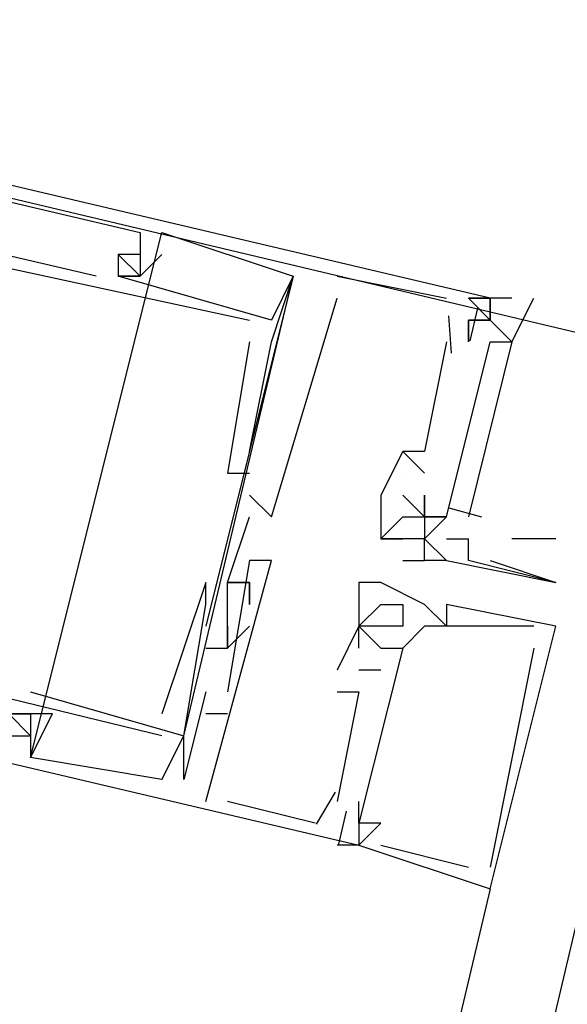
# Model space of a CAD drawing. Header units: feet. Extents: x -79 to 198, y -22 to 181.
# Tile 298 of 318: x 128.273 to 128.607, y 141.027 to 141.627. Entities that reach past the tile are written whole.
import ezdxf

# ---------------------------------------------------------------- set-up
doc = ezdxf.new("R2010")
doc.units = ezdxf.units.FT
doc.layers.add('A-LINEA', color=7, linetype='CONTINUOUS')

msp = doc.modelspace()

# ---------------------------------------------------------------- linework, layer by layer
at = {"layer": 'A-LINEA'}
for p, q in [((125.8267, 142.0978), (128.6933, 141.4178)), ((128.28, 141.1778), (128.36, 141.4978)), ((128.28, 141.1778), (128.36, 141.4978)), ((128.28, 141.1778), (128.36, 141.4978)), ((128.3467, 141.4978), (128.3467, 141.4978)), ((128.3467, 141.4978), (128.3467, 141.4978)), ((128.3467, 141.4978), (128.3467, 141.4978)), ((128.36, 141.4978), (128.36, 141.4978)), ((128.36, 141.4978), (128.36, 141.4978)), ((128.36, 141.4978), (128.36, 141.4978)), ((128.3333, 141.4844), (128.3467, 141.4711)), ((128.3333, 141.4844), (128.3333, 141.4844)), ((128.3333, 141.4844), (128.3333, 141.4844)), ((128.3333, 141.4844), (128.3467, 141.4711)), ((128.3333, 141.4844), (128.3333, 141.4844)), ((128.3333, 141.4844), (128.3333, 141.4844)), ((128.3333, 141.4844), (128.3467, 141.4711)), ((128.3333, 141.4844), (128.3333, 141.4844)), ((128.3333, 141.4844), (128.3333, 141.4844)), ((128.3467, 141.4844), (128.3467, 141.4844)), ((128.3467, 141.4844), (128.3467, 141.4844)), ((128.3467, 141.4844), (128.3467, 141.4844)), ((128.36, 141.4844), (128.36, 141.4844)), ((128.36, 141.4844), (128.36, 141.4844)), ((128.36, 141.4844), (128.36, 141.4844)), ((128.32, 141.4711), (128.32, 141.4711)), ((128.32, 141.4711), (128.32, 141.4711)), ((128.32, 141.4711), (128.32, 141.4711)), ((128.3333, 141.4711), (128.3333, 141.4711)), ((128.3333, 141.4711), (128.3333, 141.4711)), ((128.3333, 141.4711), (128.3333, 141.4711)), ((128.3333, 141.4711), (128.3333, 141.4711)), ((128.3333, 141.4711), (128.3333, 141.4711)), ((128.3333, 141.4711), (128.3333, 141.4711)), ((128.3333, 141.4711), (128.3333, 141.4711)), ((128.3333, 141.4711), (128.3333, 141.4711)), ((128.3333, 141.4711), (128.3333, 141.4711)), ((128.3467, 141.4711), (128.3467, 141.4711)), ((128.3467, 141.4711), (128.3467, 141.4711)), ((128.3467, 141.4711), (128.3467, 141.4711)), ((128.3467, 141.4711), (128.3467, 141.4711)), ((128.3467, 141.4711), (128.3467, 141.4711)), ((128.3467, 141.4711), (128.3467, 141.4711)), ((128.3467, 141.4711), (128.3467, 141.4711)), ((128.3467, 141.4711), (128.3467, 141.4711)), ((128.3467, 141.4711), (128.3467, 141.4711)), ((128.44, 141.4711), (128.44, 141.4711)), ((128.44, 141.4711), (128.44, 141.4711)), ((128.44, 141.4711), (128.44, 141.4711)), ((128.44, 141.4711), (128.44, 141.4711)), ((128.44, 141.4711), (128.44, 141.4711)), ((128.44, 141.4711), (128.44, 141.4711)), ((128.4667, 141.4711), (128.5333, 141.4578)), ((128.4667, 141.4711), (128.4667, 141.4711)), ((128.4667, 141.4711), (128.5333, 141.4578)), ((128.4667, 141.4711), (128.4667, 141.4711)), ((128.4667, 141.4711), (128.5333, 141.4578)), ((128.4667, 141.4711), (128.4667, 141.4711)), ((128.4667, 141.4578), (128.4667, 141.4578)), ((128.4667, 141.4578), (128.4667, 141.4578)), ((128.4667, 141.4578), (128.4667, 141.4578)), ((128.5333, 141.4578), (128.5333, 141.4578)), ((128.5333, 141.4578), (128.5333, 141.4578)), ((128.5333, 141.4578), (128.5333, 141.4578)), ((128.5467, 141.4578), (128.56, 141.4444)), ((128.5467, 141.4578), (128.5467, 141.4578)), ((128.5467, 141.4578), (128.56, 141.4444)), ((128.5467, 141.4578), (128.5467, 141.4578)), ((128.5467, 141.4578), (128.56, 141.4444)), ((128.5467, 141.4578), (128.5467, 141.4578)), ((128.56, 141.4578), (128.56, 141.4578)), ((128.56, 141.4578), (128.56, 141.4578)), ((128.56, 141.4578), (128.56, 141.4578)), ((128.5346, 141.4469), (128.5362, 141.4242)), ((128.5346, 141.4469), (128.5362, 141.4242)), ((128.5346, 141.4469), (128.5362, 141.4242)), ((128.5523, 141.4517), (128.5476, 141.4317)), ((128.5523, 141.4517), (128.5476, 141.4317)), ((128.5523, 141.4517), (128.5476, 141.4317)), ((128.4133, 141.4444), (128.4133, 141.4444)), ((128.4133, 141.4444), (128.4133, 141.4444)), ((128.4133, 141.4444), (128.4133, 141.4444)), ((128.4267, 141.4444), (128.4267, 141.4444)), ((128.4267, 141.4444), (128.4267, 141.4444)), ((128.4267, 141.4444), (128.4267, 141.4444)), ((128.5333, 141.4444), (128.5333, 141.4444)), ((128.5333, 141.4444), (128.5333, 141.4444)), ((128.5333, 141.4444), (128.5333, 141.4444)), ((128.5333, 141.4444), (128.5333, 141.4444)), ((128.5333, 141.4444), (128.5333, 141.4444)), ((128.5333, 141.4444), (128.5333, 141.4444)), ((128.5467, 141.4444), (128.5467, 141.4444)), ((128.5467, 141.4444), (128.5467, 141.4444)), ((128.5467, 141.4444), (128.5467, 141.4444)), ((128.5467, 141.4444), (128.5467, 141.4444)), ((128.5467, 141.4444), (128.5467, 141.4444)), ((128.5467, 141.4444), (128.5467, 141.4444)), ((128.56, 141.4444), (128.56, 141.4444)), ((128.56, 141.4444), (128.56, 141.4444)), ((128.56, 141.4444), (128.56, 141.4444)), ((128.4133, 141.4311), (128.4133, 141.4311)), ((128.4133, 141.4311), (128.4133, 141.4311)), ((128.4133, 141.4311), (128.4133, 141.4311)), ((128.4267, 141.4311), (128.4267, 141.4311)), ((128.4267, 141.4311), (128.4267, 141.4311)), ((128.4267, 141.4311), (128.4267, 141.4311)), ((128.5333, 141.4311), (128.52, 141.3644)), ((128.5333, 141.4311), (128.52, 141.3644)), ((128.5333, 141.4311), (128.52, 141.3644)), ((128.5333, 141.4311), (128.5333, 141.4311)), ((128.5333, 141.4311), (128.5333, 141.4311)), ((128.5333, 141.4311), (128.5333, 141.4311)), ((128.5467, 141.4311), (128.5467, 141.4311)), ((128.5467, 141.4311), (128.5467, 141.4311)), ((128.5467, 141.4311), (128.5467, 141.4311)), ((128.5467, 141.4311), (128.5467, 141.4311)), ((128.5467, 141.4311), (128.5467, 141.4311)), ((128.5467, 141.4311), (128.5467, 141.4311)), ((128.56, 141.4311), (128.56, 141.4311)), ((128.56, 141.4311), (128.56, 141.4311)), ((128.56, 141.4311), (128.56, 141.4311)), ((125.2, 126.6578), (128.6933, 141.4178)), ((128.4133, 141.3644), (128.4133, 141.3644)), ((128.4133, 141.3644), (128.4133, 141.3644)), ((128.4133, 141.3644), (128.4133, 141.3644)), ((128.5067, 141.3644), (128.52, 141.3511)), ((128.5067, 141.3644), (128.5067, 141.3644)), ((128.5067, 141.3644), (128.5067, 141.3644)), ((128.5067, 141.3644), (128.52, 141.3511)), ((128.5067, 141.3644), (128.5067, 141.3644)), ((128.5067, 141.3644), (128.5067, 141.3644)), ((128.5067, 141.3644), (128.52, 141.3511)), ((128.5067, 141.3644), (128.5067, 141.3644)), ((128.5067, 141.3644), (128.5067, 141.3644)), ((128.52, 141.3644), (128.52, 141.3644)), ((128.52, 141.3644), (128.52, 141.3644)), ((128.52, 141.3644), (128.52, 141.3644)), ((128.4, 141.3511), (128.4, 141.3511)), ((128.4, 141.3511), (128.4, 141.3511)), ((128.4, 141.3511), (128.4, 141.3511)), ((128.4133, 141.3511), (128.4133, 141.3511)), ((128.4133, 141.3511), (128.4133, 141.3511)), ((128.4133, 141.3511), (128.4133, 141.3511)), ((128.5067, 141.3511), (128.5067, 141.3511)), ((128.5067, 141.3511), (128.5067, 141.3511)), ((128.5067, 141.3511), (128.5067, 141.3511)), ((128.5067, 141.3511), (128.5067, 141.3511)), ((128.5067, 141.3511), (128.5067, 141.3511)), ((128.5067, 141.3511), (128.5067, 141.3511)), ((128.52, 141.3511), (128.52, 141.3511)), ((128.52, 141.3511), (128.52, 141.3511)), ((128.52, 141.3511), (128.52, 141.3511)), ((128.4133, 141.3378), (128.4133, 141.3378)), ((128.4133, 141.3378), (128.4133, 141.3378)), ((128.4133, 141.3378), (128.4133, 141.3378)), ((128.4933, 141.3378), (128.4933, 141.3378)), ((128.4933, 141.3378), (128.4933, 141.3378)), ((128.4933, 141.3378), (128.4933, 141.3378)), ((128.4933, 141.3378), (128.4933, 141.3378)), ((128.5067, 141.3378), (128.5067, 141.3378)), ((128.5067, 141.3378), (128.5067, 141.3378)), ((128.5067, 141.3378), (128.5067, 141.3378)), ((128.5067, 141.3378), (128.5067, 141.3378)), ((128.5067, 141.3378), (128.5067, 141.3378)), ((128.5067, 141.3378), (128.5067, 141.3378)), ((128.5067, 141.3378), (128.5067, 141.3378)), ((128.52, 141.3378), (128.52, 141.3378)), ((128.52, 141.3378), (128.52, 141.3378)), ((128.52, 141.3378), (128.52, 141.3378)), ((128.52, 141.3378), (128.52, 141.3378)), ((128.5349, 141.33), (128.5548, 141.3245)), ((128.5349, 141.33), (128.5548, 141.3245)), ((128.5349, 141.33), (128.5548, 141.3245)), ((128.4133, 141.3244), (128.4133, 141.3244)), ((128.4133, 141.3244), (128.4133, 141.3244)), ((128.4133, 141.3244), (128.4133, 141.3244)), ((128.4267, 141.3244), (128.4267, 141.3244)), ((128.4267, 141.3244), (128.4267, 141.3244)), ((128.4267, 141.3244), (128.4267, 141.3244)), ((128.5067, 141.3244), (128.5067, 141.3244)), ((128.5067, 141.3244), (128.5067, 141.3244)), ((128.52, 141.3244), (128.52, 141.3244)), ((128.52, 141.3244), (128.52, 141.3244)), ((128.52, 141.3244), (128.52, 141.3244)), ((128.52, 141.3244), (128.52, 141.3244)), ((128.52, 141.3244), (128.52, 141.3244)), ((128.52, 141.3244), (128.52, 141.3244)), ((128.5333, 141.3244), (128.5333, 141.3244)), ((128.5333, 141.3244), (128.5333, 141.3244)), ((128.5333, 141.3244), (128.5333, 141.3244)), ((128.5333, 141.3244), (128.5333, 141.3244)), ((128.4933, 141.3111), (128.4933, 141.3111)), ((128.4933, 141.3111), (128.4933, 141.3111)), ((128.5067, 141.3111), (128.5067, 141.3111)), ((128.52, 141.3111), (128.52, 141.3111)), ((128.52, 141.3111), (128.52, 141.3111)), ((128.52, 141.3111), (128.52, 141.3111)), ((128.5333, 141.3111), (128.5333, 141.3111)), ((128.5467, 141.3111), (128.5467, 141.3111)), ((128.5467, 141.3111), (128.5467, 141.3111)), ((128.5733, 141.3111), (128.5733, 141.3111)), ((128.6, 141.3111), (128.5733, 141.3111)), ((128.4133, 141.2978), (128.4133, 141.2978)), ((128.4133, 141.2978), (128.4133, 141.2978)), ((128.4133, 141.2978), (128.4133, 141.2978)), ((128.4267, 141.2978), (128.4267, 141.2978)), ((128.4267, 141.2978), (128.4267, 141.2978)), ((128.4267, 141.2978), (128.4267, 141.2978)), ((128.5067, 141.2978), (128.52, 141.2978)), ((128.5067, 141.2978), (128.5067, 141.2978)), ((128.52, 141.2978), (128.52, 141.2978)), ((128.52, 141.2978), (128.52, 141.2978)), ((128.5333, 141.2978), (128.5333, 141.2978)), ((128.5333, 141.2978), (128.5333, 141.2978)), ((128.5467, 141.2978), (128.5467, 141.2978)), ((128.56, 141.2978), (128.6, 141.2844)), ((128.3867, 141.2844), (128.3867, 141.2844)), ((128.3867, 141.2844), (128.3867, 141.2844)), ((128.3867, 141.2844), (128.3867, 141.2844)), ((128.4, 141.2844), (128.4, 141.2844)), ((128.4, 141.2844), (128.4, 141.2844)), ((128.4, 141.2844), (128.4, 141.2844)), ((128.4, 141.2844), (128.4, 141.2844)), ((128.4, 141.2844), (128.4, 141.2844)), ((128.4, 141.2844), (128.4, 141.2844)), ((128.4133, 141.2844), (128.4133, 141.2844)), ((128.4133, 141.2844), (128.4133, 141.2844)), ((128.4133, 141.2844), (128.4133, 141.2844)), ((128.4133, 141.2844), (128.4133, 141.2844)), ((128.4133, 141.2844), (128.4133, 141.2844)), ((128.4133, 141.2844), (128.4133, 141.2844)), ((128.48, 141.2844), (128.48, 141.2844)), ((128.48, 141.2844), (128.48, 141.2844)), ((128.48, 141.2844), (128.48, 141.2844)), ((128.4933, 141.2844), (128.4933, 141.2844)), ((128.4933, 141.2844), (128.4933, 141.2844)), ((128.4933, 141.2844), (128.4933, 141.2844)), ((128.6, 141.2844), (128.6, 141.2844)), ((128.3867, 141.2711), (128.3867, 141.2711)), ((128.3867, 141.2711), (128.3867, 141.2711)), ((128.3867, 141.2711), (128.3867, 141.2711)), ((128.4133, 141.2711), (128.4133, 141.2711)), ((128.4133, 141.2711), (128.4133, 141.2711)), ((128.4133, 141.2711), (128.4133, 141.2711)), ((128.4933, 141.2711), (128.4933, 141.2711)), ((128.4933, 141.2711), (128.4933, 141.2711)), ((128.4933, 141.2711), (128.4933, 141.2711)), ((128.5067, 141.2711), (128.5067, 141.2711)), ((128.5067, 141.2711), (128.5067, 141.2711)), ((128.5067, 141.2711), (128.5067, 141.2711)), ((128.52, 141.2711), (128.52, 141.2711)), ((128.52, 141.2711), (128.52, 141.2711)), ((128.52, 141.2711), (128.52, 141.2711)), ((128.5333, 141.2711), (128.5333, 141.2711)), ((128.5333, 141.2711), (128.5333, 141.2711)), ((128.5333, 141.2711), (128.5333, 141.2711)), ((128.5333, 141.2711), (128.5333, 141.2711)), ((128.5333, 141.2711), (128.5333, 141.2711)), ((128.5333, 141.2711), (128.5333, 141.2711)), ((128.3867, 141.2578), (128.3867, 141.2578)), ((128.3867, 141.2578), (128.3867, 141.2578)), ((128.3867, 141.2578), (128.3867, 141.2578)), ((128.4, 141.2578), (128.4, 141.2578)), ((128.4133, 141.2578), (128.4, 141.2444)), ((128.4, 141.2578), (128.4, 141.2578)), ((128.4, 141.2578), (128.4, 141.2578)), ((128.4, 141.2578), (128.4, 141.2578)), ((128.4133, 141.2578), (128.4, 141.2444)), ((128.4, 141.2578), (128.4, 141.2578)), ((128.4, 141.2578), (128.4, 141.2578)), ((128.4, 141.2578), (128.4, 141.2578)), ((128.4133, 141.2578), (128.4, 141.2444)), ((128.4, 141.2578), (128.4, 141.2578)), ((128.4, 141.2578), (128.4, 141.2578)), ((128.4133, 141.2578), (128.4133, 141.2578)), ((128.4133, 141.2578), (128.4133, 141.2578)), ((128.4133, 141.2578), (128.4133, 141.2578)), ((128.48, 141.2578), (128.48, 141.2578)), ((128.48, 141.2578), (128.48, 141.2578)), ((128.48, 141.2578), (128.48, 141.2578)), ((128.48, 141.2578), (128.48, 141.2578)), ((128.48, 141.2578), (128.48, 141.2578)), ((128.48, 141.2578), (128.48, 141.2578)), ((128.48, 141.2578), (128.48, 141.2578)), ((128.48, 141.2578), (128.48, 141.2578)), ((128.48, 141.2578), (128.48, 141.2578)), ((128.5067, 141.2578), (128.5067, 141.2578)), ((128.5067, 141.2578), (128.5067, 141.2578)), ((128.5067, 141.2578), (128.5067, 141.2578)), ((128.52, 141.2578), (128.52, 141.2578)), ((128.52, 141.2578), (128.52, 141.2578)), ((128.52, 141.2578), (128.52, 141.2578)), ((128.5333, 141.2578), (128.5333, 141.2578)), ((128.5333, 141.2578), (128.5333, 141.2578)), ((128.5333, 141.2578), (128.5333, 141.2578)), ((128.5333, 141.2578), (128.5333, 141.2578)), ((128.5333, 141.2578), (128.5333, 141.2578)), ((128.5333, 141.2578), (128.5333, 141.2578)), ((128.5867, 141.2578), (128.5867, 141.2578)), ((128.5867, 141.2578), (128.5867, 141.2578)), ((128.5867, 141.2578), (128.5867, 141.2578)), ((128.6, 141.2578), (128.6, 141.2578)), ((128.6, 141.2578), (128.6, 141.2578)), ((128.6, 141.2578), (128.6, 141.2578)), ((128.3867, 141.2444), (128.4, 141.2444)), ((128.3867, 141.2444), (128.3867, 141.2444)), ((128.3867, 141.2444), (128.4, 141.2444)), ((128.3867, 141.2444), (128.3867, 141.2444)), ((128.3867, 141.2444), (128.4, 141.2444)), ((128.3867, 141.2444), (128.3867, 141.2444)), ((128.4, 141.2444), (128.4, 141.2444)), ((128.4, 141.2444), (128.4, 141.2444)), ((128.4, 141.2444), (128.4, 141.2444)), ((128.4, 141.2444), (128.4, 141.2444)), ((128.4, 141.2444), (128.4, 141.2444)), ((128.4, 141.2444), (128.4, 141.2444)), ((128.48, 141.2444), (128.48, 141.2444)), ((128.48, 141.2444), (128.48, 141.2444)), ((128.48, 141.2444), (128.48, 141.2444)), ((128.4933, 141.2444), (128.4933, 141.2444)), ((128.4933, 141.2444), (128.4933, 141.2444)), ((128.4933, 141.2444), (128.4933, 141.2444)), ((128.4933, 141.2444), (128.4933, 141.2444)), ((128.4933, 141.2444), (128.4933, 141.2444)), ((128.4933, 141.2444), (128.4933, 141.2444)), ((128.5067, 141.2444), (128.5067, 141.2444)), ((128.5067, 141.2444), (128.5067, 141.2444)), ((128.5067, 141.2444), (128.5067, 141.2444)), ((128.5067, 141.2444), (128.5067, 141.2444)), ((128.5067, 141.2444), (128.5067, 141.2444)), ((128.5067, 141.2444), (128.5067, 141.2444)), ((128.5867, 141.2444), (128.5867, 141.2444)), ((128.5867, 141.2444), (128.5867, 141.2444)), ((128.5867, 141.2444), (128.5867, 141.2444)), ((128.4667, 141.2311), (128.4667, 141.2311)), ((128.4667, 141.2311), (128.4667, 141.2311)), ((128.4667, 141.2311), (128.4667, 141.2311)), ((128.4933, 141.2311), (128.48, 141.2311)), ((128.48, 141.2311), (128.48, 141.2311)), ((128.4933, 141.2311), (128.48, 141.2311)), ((128.48, 141.2311), (128.48, 141.2311)), ((128.4933, 141.2311), (128.48, 141.2311)), ((128.48, 141.2311), (128.48, 141.2311)), ((128.4933, 141.2311), (128.4933, 141.2311)), ((128.4933, 141.2311), (128.4933, 141.2311)), ((128.4933, 141.2311), (128.4933, 141.2311)), ((128.28, 141.2178), (128.3733, 141.1911)), ((128.28, 141.2178), (128.28, 141.2178)), ((128.28, 141.2178), (128.3733, 141.1911)), ((128.28, 141.2178), (128.28, 141.2178)), ((128.28, 141.2178), (128.3733, 141.1911)), ((128.28, 141.2178), (128.28, 141.2178)), ((128.3867, 141.2178), (128.3733, 141.1644)), ((128.3867, 141.2178), (128.3733, 141.1644)), ((128.3867, 141.2178), (128.3733, 141.1644)), ((128.3867, 141.2178), (128.3867, 141.2178)), ((128.3867, 141.2178), (128.3867, 141.2178)), ((128.3867, 141.2178), (128.3867, 141.2178)), ((128.4, 141.2178), (128.4, 141.2178)), ((128.4, 141.2178), (128.4, 141.2178)), ((128.4, 141.2178), (128.4, 141.2178)), ((128.4667, 141.2178), (128.4667, 141.2178)), ((128.4667, 141.2178), (128.4667, 141.2178)), ((128.4667, 141.2178), (128.4667, 141.2178)), ((128.48, 141.2178), (128.48, 141.2178)), ((128.48, 141.2178), (128.48, 141.2178)), ((128.48, 141.2178), (128.48, 141.2178)), ((128.28, 141.2044), (128.28, 141.2044)), ((128.28, 141.2044), (128.28, 141.2044)), ((128.28, 141.2044), (128.28, 141.2044)), ((128.28, 141.2044), (128.28, 141.2044)), ((128.28, 141.2044), (128.28, 141.2044)), ((128.28, 141.2044), (128.28, 141.2044)), ((128.2933, 141.2044), (128.2933, 141.2044)), ((128.2933, 141.2044), (128.2933, 141.2044)), ((128.2933, 141.2044), (128.2933, 141.2044)), ((128.36, 141.2044), (128.36, 141.2044)), ((128.36, 141.2044), (128.36, 141.2044)), ((128.36, 141.2044), (128.36, 141.2044)), ((128.4, 141.2044), (128.3867, 141.2044)), ((128.3867, 141.2044), (128.3867, 141.2044)), ((128.4, 141.2044), (128.3867, 141.2044)), ((128.3867, 141.2044), (128.3867, 141.2044)), ((128.4, 141.2044), (128.3867, 141.2044)), ((128.3867, 141.2044), (128.3867, 141.2044)), ((128.4, 141.2044), (128.4, 141.2044)), ((128.4, 141.2044), (128.4, 141.2044)), ((128.4, 141.2044), (128.4, 141.2044)), ((128.28, 141.1911), (128.28, 141.1911)), ((128.28, 141.1911), (128.28, 141.1911)), ((128.28, 141.1911), (128.28, 141.1911)), ((128.36, 141.1911), (128.36, 141.1911)), ((128.36, 141.1911), (128.36, 141.1911)), ((128.36, 141.1911), (128.36, 141.1911)), ((128.3733, 141.1911), (128.3733, 141.1911)), ((128.3733, 141.1911), (128.3733, 141.1911)), ((128.3733, 141.1911), (128.3733, 141.1911)), ((128.3733, 141.1911), (128.3733, 141.1911)), ((128.3733, 141.1911), (128.3733, 141.1911)), ((128.3733, 141.1911), (128.3733, 141.1911)), ((128.28, 141.1778), (128.28, 141.1778)), ((128.28, 141.1778), (128.28, 141.1778)), ((128.28, 141.1778), (128.28, 141.1778)), ((128.28, 141.1778), (128.28, 141.1778)), ((128.28, 141.1778), (128.28, 141.1778)), ((128.28, 141.1778), (128.28, 141.1778)), ((128.36, 141.1644), (128.36, 141.1644)), ((128.36, 141.1644), (128.36, 141.1644)), ((128.36, 141.1644), (128.36, 141.1644)), ((128.36, 141.1644), (128.36, 141.1644)), ((128.36, 141.1644), (128.36, 141.1644)), ((128.36, 141.1644), (128.36, 141.1644)), ((128.36, 141.1644), (128.36, 141.1644)), ((128.36, 141.1644), (128.36, 141.1644)), ((128.36, 141.1644), (128.36, 141.1644)), ((128.3733, 141.1644), (128.3733, 141.1644)), ((128.3733, 141.1644), (128.3733, 141.1644)), ((128.3733, 141.1644), (128.3733, 141.1644)), ((128.3733, 141.1644), (128.3733, 141.1644)), ((128.3733, 141.1644), (128.3733, 141.1644)), ((128.3733, 141.1644), (128.3733, 141.1644)), ((128.4655, 141.1568), (128.4539, 141.1373)), ((128.4655, 141.1568), (128.4539, 141.1373)), ((128.4655, 141.1568), (128.4539, 141.1373)), ((128.3867, 141.1511), (128.3867, 141.1511)), ((128.3867, 141.1511), (128.3867, 141.1511)), ((128.3867, 141.1511), (128.3867, 141.1511)), ((128.4533, 141.1378), (128.4, 141.1511)), ((128.4, 141.1511), (128.4, 141.1511)), ((128.4533, 141.1378), (128.4, 141.1511)), ((128.4, 141.1511), (128.4, 141.1511)), ((128.4533, 141.1378), (128.4, 141.1511)), ((128.4, 141.1511), (128.4, 141.1511)), ((128.4667, 141.1511), (128.4667, 141.1511)), ((128.4667, 141.1511), (128.4667, 141.1511)), ((128.4667, 141.1511), (128.4667, 141.1511)), ((128.48, 141.1511), (128.48, 141.1511)), ((128.48, 141.1511), (128.48, 141.1511)), ((128.48, 141.1511), (128.48, 141.1511)), ((128.4723, 141.1451), (128.4676, 141.125)), ((128.4723, 141.1451), (128.4676, 141.125)), ((128.4723, 141.1451), (128.4676, 141.125)), ((128.4533, 141.1378), (128.4533, 141.1378)), ((128.4533, 141.1378), (128.4533, 141.1378)), ((128.4533, 141.1378), (128.4533, 141.1378)), ((128.48, 141.1378), (128.48, 141.1378)), ((128.48, 141.1378), (128.48, 141.1378)), ((128.48, 141.1378), (128.48, 141.1378)), ((128.48, 141.1378), (128.48, 141.1378)), ((128.48, 141.1378), (128.48, 141.1378)), ((128.48, 141.1378), (128.48, 141.1378)), ((128.4933, 141.1378), (128.4933, 141.1378)), ((128.4933, 141.1378), (128.4933, 141.1378)), ((128.4933, 141.1378), (128.4933, 141.1378)), ((128.4667, 141.1244), (128.4667, 141.1244)), ((128.4667, 141.1244), (128.4667, 141.1244)), ((128.4667, 141.1244), (128.4667, 141.1244)), ((128.48, 141.1244), (128.48, 141.1244)), ((128.48, 141.1244), (128.48, 141.1244)), ((128.48, 141.1244), (128.48, 141.1244)), ((128.48, 141.1244), (128.48, 141.1244)), ((128.48, 141.1244), (128.48, 141.1244)), ((128.48, 141.1244), (128.48, 141.1244)), ((128.48, 141.1244), (128.48, 141.1244)), ((128.48, 141.1244), (128.48, 141.1244)), ((128.48, 141.1244), (128.48, 141.1244)), ((128.4933, 141.1244), (128.4933, 141.1244)), ((128.4933, 141.1244), (128.4933, 141.1244)), ((128.4933, 141.1244), (128.4933, 141.1244)), ((128.5467, 141.1111), (128.5467, 141.1111)), ((128.5467, 141.1111), (128.5467, 141.1111)), ((128.5467, 141.1111), (128.5467, 141.1111)), ((128.56, 141.1111), (128.56, 141.1111)), ((128.56, 141.1111), (128.56, 141.1111)), ((128.56, 141.1111), (128.56, 141.1111)), ((128.56, 141.0978), (126.9333, 134.2178)), ((128.56, 141.0978), (128.56, 141.0978)), ((128.56, 141.0978), (128.56, 141.0978)), ((128.56, 141.0978), (128.56, 141.0978))]:
    msp.add_line(p, q, dxfattribs=at)
for points in [[(128.56, 141.4444), (128.56, 141.4578), (127.88, 141.6178), (127.84, 141.4578), (127.8667, 141.4578), (127.8533, 141.3778), (127.8667, 141.3778), (127.88, 141.4578)], [(128.56, 141.4444), (128.56, 141.4578), (127.88, 141.6178), (127.84, 141.4578), (127.8667, 141.4578), (127.8533, 141.3778), (127.8667, 141.3778), (127.88, 141.4578)], [(128.56, 141.4444), (128.56, 141.4578), (127.88, 141.6178), (127.84, 141.4578), (127.8667, 141.4578), (127.8533, 141.3778), (127.8667, 141.3778), (127.88, 141.4578)], [(127.8933, 141.5778), (127.9067, 141.5644), (127.9067, 141.5778), (127.8933, 141.5778), (127.8933, 141.6044), (128.3467, 141.4978), (128.3467, 141.4711), (128.3333, 141.4711), (128.3467, 141.4711), (128.36, 141.4844)], [(127.8933, 141.5778), (127.9067, 141.5644), (127.9067, 141.5778), (127.8933, 141.5778), (127.8933, 141.6044), (128.3467, 141.4978), (128.3467, 141.4711), (128.3333, 141.4711), (128.3467, 141.4711), (128.36, 141.4844)], [(127.8933, 141.5778), (127.9067, 141.5644), (127.9067, 141.5778), (127.8933, 141.5778), (127.8933, 141.6044), (128.3467, 141.4978), (128.3467, 141.4711), (128.3333, 141.4711), (128.3467, 141.4711), (128.36, 141.4844)], [(128.32, 141.4711), (127.92, 141.5644), (127.9333, 141.5778), (127.9067, 141.5911)], [(128.32, 141.4711), (127.92, 141.5644), (127.9333, 141.5778), (127.9067, 141.5911)], [(128.32, 141.4711), (127.92, 141.5644), (127.9333, 141.5778), (127.9067, 141.5911)], [(127.9067, 141.4711), (127.92, 141.5511), (128.4133, 141.4444)], [(127.9067, 141.4711), (127.92, 141.5511), (128.4133, 141.4444)], [(127.9067, 141.4711), (127.92, 141.5511), (128.4133, 141.4444)], [(128.36, 141.4978), (128.44, 141.4711), (128.3867, 141.2578)], [(128.36, 141.4978), (128.44, 141.4711), (128.3867, 141.2578)], [(128.36, 141.4978), (128.44, 141.4711), (128.3867, 141.2578)], [(128.3467, 141.4844), (128.3333, 141.4844), (128.3333, 141.4711)], [(128.3467, 141.4844), (128.3333, 141.4844), (128.3333, 141.4844), (128.3333, 141.4711)], [(128.3467, 141.4844), (128.3333, 141.4844), (128.3333, 141.4711)], [(128.3467, 141.4844), (128.3333, 141.4844), (128.3333, 141.4844), (128.3333, 141.4711)], [(128.3467, 141.4844), (128.3333, 141.4844), (128.3333, 141.4711)], [(128.3467, 141.4844), (128.3333, 141.4844), (128.3333, 141.4844), (128.3333, 141.4711)], [(128.44, 141.4711), (128.4267, 141.4444), (128.3333, 141.4711)], [(128.44, 141.4711), (128.4267, 141.4444), (128.3333, 141.4711)], [(128.44, 141.4711), (128.4267, 141.4444), (128.3333, 141.4711)], [(128.36, 141.1644), (128.3733, 141.1911), (128.44, 141.4711)], [(128.36, 141.1644), (128.3733, 141.1911), (128.44, 141.4711)], [(128.36, 141.1644), (128.3733, 141.1911), (128.44, 141.4711)], [(128.4133, 141.3644), (128.4267, 141.4311), (128.44, 141.4711)], [(128.4133, 141.3644), (128.4267, 141.4311), (128.44, 141.4711)], [(128.4133, 141.3644), (128.4267, 141.4311), (128.44, 141.4711)], [(128.4133, 141.3378), (128.4267, 141.3244), (128.4667, 141.4578)], [(128.4133, 141.3378), (128.4267, 141.3244), (128.4667, 141.4578)], [(128.4133, 141.3378), (128.4267, 141.3244), (128.4667, 141.4578)], [(128.5733, 141.4578), (128.5467, 141.4578), (128.56, 141.4578), (128.56, 141.4444), (128.5467, 141.4444), (128.5467, 141.4311), (128.5467, 141.4444), (128.56, 141.4444), (128.5733, 141.4311), (128.5867, 141.4578)], [(127.8267, 141.3111), (127.8533, 141.4044), (127.8533, 141.3911), (127.84, 141.4044), (127.8533, 141.4311), (127.8533, 141.4178), (127.8533, 141.4311), (127.84, 141.4311), (127.8, 141.2844), (128.48, 141.1244), (128.4667, 141.1244)], [(127.8267, 141.3111), (127.8533, 141.4044), (127.8533, 141.3911), (127.84, 141.4044), (127.8533, 141.4311), (127.8533, 141.4178), (127.8533, 141.4311), (127.84, 141.4311), (127.8, 141.2844), (128.48, 141.1244), (128.4667, 141.1244)], [(127.8267, 141.3111), (127.8533, 141.4044), (127.8533, 141.3911), (127.84, 141.4044), (127.8533, 141.4311), (127.8533, 141.4178), (127.8533, 141.4311), (127.84, 141.4311), (127.8, 141.2844), (128.48, 141.1244), (128.4667, 141.1244)], [(128.4133, 141.4311), (128.4, 141.3511), (128.4, 141.3511), (128.4133, 141.3511)], [(128.4133, 141.4311), (128.4, 141.3511), (128.4, 141.3511), (128.4133, 141.3511)], [(128.4133, 141.4311), (128.4, 141.3511), (128.4, 141.3511), (128.4133, 141.3511)], [(128.52, 141.3378), (128.52, 141.3244), (128.5333, 141.3244), (128.56, 141.4311)], [(128.52, 141.3378), (128.52, 141.3244), (128.5333, 141.3244), (128.56, 141.4311)], [(128.52, 141.3378), (128.52, 141.3244), (128.5333, 141.3244), (128.56, 141.4311)], [(128.5333, 141.3244), (128.56, 141.4311), (128.5733, 141.4311), (128.5467, 141.3244)], [(128.5333, 141.3244), (128.56, 141.4311), (128.5733, 141.4311), (128.5467, 141.3244)], [(128.5333, 141.3244), (128.56, 141.4311), (128.5733, 141.4311), (128.5467, 141.3244)], [(128.36, 141.1911), (127.8667, 141.3111), (127.88, 141.4044), (127.8667, 141.3911)], [(128.36, 141.1911), (127.8667, 141.3111), (127.88, 141.4044), (127.8667, 141.3911)], [(128.36, 141.1911), (127.8667, 141.3111), (127.88, 141.4044), (127.8667, 141.3911)], [(128.52, 141.3644), (128.5067, 141.3644), (128.4933, 141.3378)], [(128.52, 141.3644), (128.5067, 141.3644), (128.4933, 141.3378)], [(128.52, 141.3644), (128.5067, 141.3644), (128.4933, 141.3378)], [(128.4933, 141.3378), (128.4933, 141.3111), (128.5067, 141.3111)], [(128.52, 141.3244), (128.5067, 141.3378), (128.5067, 141.3378), (128.5067, 141.3378), (128.5067, 141.3378)], [(128.52, 141.3111), (128.5333, 141.3244), (128.52, 141.3244), (128.52, 141.3378), (128.52, 141.3378), (128.52, 141.3378)], [(128.4, 141.2578), (128.4, 141.2444), (128.4, 141.2578), (128.4, 141.2844), (128.4133, 141.2844), (128.4133, 141.2711), (128.4133, 141.2844), (128.4, 141.2844), (128.4133, 141.3244)], [(128.4, 141.2578), (128.4, 141.2444), (128.4, 141.2578), (128.4, 141.2844), (128.4133, 141.2844), (128.4133, 141.2711), (128.4133, 141.2844), (128.4, 141.2844), (128.4133, 141.3244)], [(128.4, 141.2578), (128.4, 141.2444), (128.4, 141.2578), (128.4, 141.2844), (128.4133, 141.2844), (128.4133, 141.2711), (128.4133, 141.2844), (128.4, 141.2844), (128.4133, 141.3244)], [(128.5067, 141.3244), (128.52, 141.3244), (128.52, 141.3111), (128.4933, 141.3111), (128.5067, 141.3244)], [(127.84, 141.2978), (127.8533, 141.2844), (127.8667, 141.3111), (128.2667, 141.2178), (128.2667, 141.1911), (128.28, 141.1911), (128.2667, 141.2044)], [(127.84, 141.2978), (127.8533, 141.2844), (127.8667, 141.3111), (128.2667, 141.2178), (128.2667, 141.1911), (128.28, 141.1911), (128.2667, 141.2044)], [(127.84, 141.2978), (127.8533, 141.2844), (127.8667, 141.3111), (128.2667, 141.2178), (128.2667, 141.1911), (128.28, 141.1911), (128.2667, 141.2044)], [(128.5333, 141.2978), (128.52, 141.2978), (128.52, 141.3111), (128.5333, 141.2978), (128.6, 141.2844), (128.6, 141.2844), (128.5467, 141.2978), (128.5467, 141.2978), (128.5467, 141.3111), (128.5467, 141.3111)], [(128.5333, 141.3111), (128.5333, 141.3111), (128.5467, 141.3111)], [(128.3867, 141.1511), (128.4267, 141.2978), (128.4133, 141.2978), (128.4, 141.2178)], [(128.3867, 141.1511), (128.4267, 141.2978), (128.4133, 141.2978), (128.4, 141.2178)], [(128.3867, 141.1511), (128.4267, 141.2978), (128.4133, 141.2978), (128.4, 141.2178)], [(128.3733, 141.1644), (128.3733, 141.1911), (128.3867, 141.2711), (128.3867, 141.2844), (128.3867, 141.2844), (128.36, 141.2044)], [(128.3733, 141.1644), (128.3733, 141.1911), (128.3867, 141.2711), (128.3867, 141.2844), (128.3867, 141.2844), (128.36, 141.2044)], [(128.3733, 141.1644), (128.3733, 141.1911), (128.3867, 141.2711), (128.3867, 141.2844), (128.3867, 141.2844), (128.36, 141.2044)], [(128.5333, 141.2578), (128.52, 141.2711), (128.4933, 141.2844), (128.48, 141.2844), (128.48, 141.2578), (128.48, 141.2578), (128.48, 141.2578), (128.48, 141.2578), (128.4933, 141.2444), (128.4933, 141.2444), (128.5067, 141.2444), (128.52, 141.2578)], [(128.5333, 141.2578), (128.52, 141.2711), (128.4933, 141.2844), (128.48, 141.2844), (128.48, 141.2578), (128.48, 141.2578), (128.48, 141.2578), (128.48, 141.2578), (128.4933, 141.2444), (128.4933, 141.2444), (128.5067, 141.2444), (128.52, 141.2578)], [(128.5333, 141.2578), (128.52, 141.2711), (128.4933, 141.2844), (128.48, 141.2844), (128.48, 141.2578), (128.48, 141.2578), (128.48, 141.2578), (128.48, 141.2578), (128.4933, 141.2444), (128.4933, 141.2444), (128.5067, 141.2444), (128.52, 141.2578)], [(128.5067, 141.2578), (128.48, 141.2578), (128.4933, 141.2711), (128.5067, 141.2711), (128.5067, 141.2578)], [(128.48, 141.1244), (128.4933, 141.1378), (128.48, 141.1378), (128.48, 141.1244), (128.56, 141.0978), (128.56, 141.0978), (128.6, 141.2578), (128.5333, 141.2711), (128.5333, 141.2578)], [(128.5067, 141.2578), (128.48, 141.2578), (128.4933, 141.2711), (128.5067, 141.2711), (128.5067, 141.2578)], [(128.48, 141.1244), (128.4933, 141.1378), (128.48, 141.1378), (128.48, 141.1244), (128.56, 141.0978), (128.56, 141.0978), (128.6, 141.2578), (128.5333, 141.2711), (128.5333, 141.2578)], [(128.5067, 141.2578), (128.48, 141.2578), (128.4933, 141.2711), (128.5067, 141.2711), (128.5067, 141.2578)], [(128.48, 141.1244), (128.4933, 141.1378), (128.48, 141.1378), (128.48, 141.1244), (128.56, 141.0978), (128.56, 141.0978), (128.6, 141.2578), (128.5333, 141.2711), (128.5333, 141.2578)], [(128.48, 141.2444), (128.48, 141.2578), (128.4667, 141.2311)], [(128.48, 141.2444), (128.48, 141.2578), (128.4667, 141.2311)], [(128.48, 141.2444), (128.48, 141.2578), (128.4667, 141.2311)], [(128.5867, 141.2578), (128.5333, 141.2578), (128.5333, 141.2578), (128.5333, 141.2578), (128.5333, 141.2578), (128.52, 141.2578), (128.52, 141.2578)], [(128.5867, 141.2578), (128.5333, 141.2578), (128.5333, 141.2578), (128.5333, 141.2578), (128.5333, 141.2578), (128.52, 141.2578), (128.52, 141.2578)], [(128.5867, 141.2578), (128.5333, 141.2578), (128.5333, 141.2578), (128.5333, 141.2578), (128.5333, 141.2578), (128.52, 141.2578), (128.52, 141.2578)], [(128.4933, 141.2444), (128.5067, 141.2444), (128.48, 141.1378), (128.48, 141.1511)], [(128.4933, 141.2444), (128.5067, 141.2444), (128.48, 141.1378), (128.48, 141.1511)], [(128.4933, 141.2444), (128.5067, 141.2444), (128.48, 141.1378), (128.48, 141.1511)], [(128.5867, 141.2444), (128.5867, 141.2444), (128.56, 141.1111)], [(128.5867, 141.2444), (128.5867, 141.2444), (128.56, 141.1111)], [(128.5867, 141.2444), (128.5867, 141.2444), (128.56, 141.1111)], [(128.4667, 141.2178), (128.48, 141.2178), (128.4667, 141.1511)], [(128.4667, 141.2178), (128.48, 141.2178), (128.4667, 141.1511)], [(128.4667, 141.2178), (128.48, 141.2178), (128.4667, 141.1511)], [(128.36, 141.1644), (128.28, 141.1778), (128.2933, 141.2044), (128.28, 141.2044), (128.2667, 141.2044), (128.28, 141.2044), (128.28, 141.1778)], [(128.36, 141.1644), (128.28, 141.1778), (128.2933, 141.2044), (128.28, 141.2044), (128.2667, 141.2044), (128.28, 141.2044), (128.28, 141.1778)], [(128.36, 141.1644), (128.28, 141.1778), (128.2933, 141.2044), (128.28, 141.2044), (128.2667, 141.2044), (128.28, 141.2044), (128.28, 141.1778)], [(128.4933, 141.1244), (128.5467, 141.1111), (128.5467, 141.1111)], [(128.4933, 141.1244), (128.5467, 141.1111), (128.5467, 141.1111)], [(128.4933, 141.1244), (128.5467, 141.1111), (128.5467, 141.1111)]]:
    msp.add_lwpolyline(points, dxfattribs=at)

doc.saveas('drawing.dxf')
